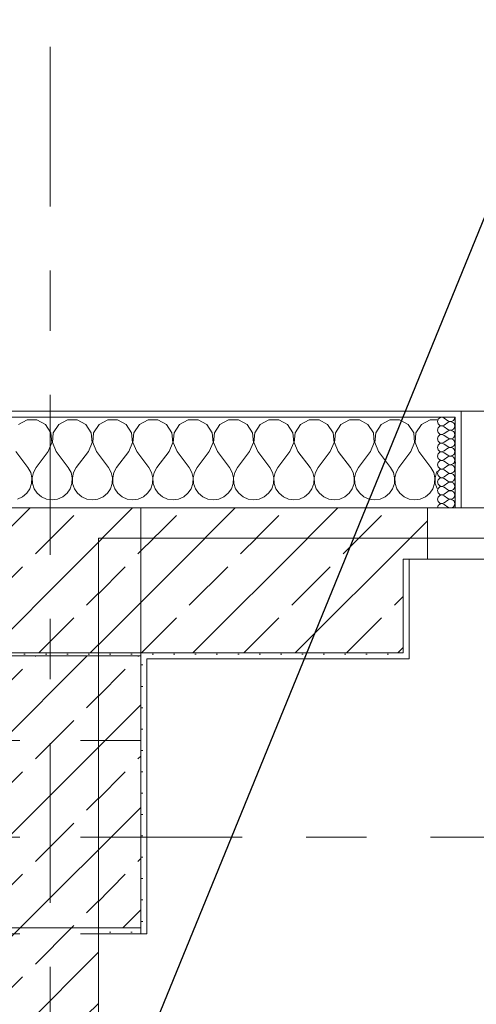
# Model space of a CAD drawing. Header units: metres. Extents: x -4 to 99, y -11 to 17.
# Tile 560 of 656: x 47.28 to 48.035, y 12.874 to 14.503. Entities that reach past the tile are written whole.
import ezdxf

# ---------------------------------------------------------------- set-up
doc = ezdxf.new("R2010")
doc.units = ezdxf.units.M
doc.header["$MEASUREMENT"] = 0
for name, pattern in [('Achse', [0.2, 0.1, -0.05, 0, -0.05]), ('Strichlinie doppelt', [0.546806, 0.264583, -0.105833, 0.070556, -0.105833]), ('Untersicht', [0.1, 0.075, -0.025]), ('Wipeout_Contour', [1, 0, -1])]:
    doc.linetypes.add(name, pattern=pattern)
for name, color, linetype in [('152 - Bemaßung_ Beschriftung.Ausbau', 7, 'Continuous'), ('451 - Universal.Achsen Raster', 7, 'Continuous'), ('603 - Struktur.Bodenplatte_ Decke Roh', 7, 'Continuous'), ('604 - Struktur.Wand Aussen', 7, 'Continuous'), ('605 - Struktur.Wand Innen', 7, 'Continuous'), ('607 - Struktur.Stütze', 7, 'Continuous'), ('608 - Struktur.Träger', 7, 'Continuous'), ('610 - Struktur.Treppe_ Rampe', 7, 'Continuous'), ('613 - Struktur.Fassade', 7, 'Continuous')]:
    doc.layers.add(name, color=color, linetype=linetype)
doc.styles.add('ERSTELLTER_STIL_2', font='txt')
doc.dimstyles.new('ERSTELLTER_STIL__2', dxfattribs={"dimtxt": 0.1, "dimasz": 0.0532, "dimexe": 0.18, "dimexo": 0.0625, "dimgap": 0, "dimtad": 1, "dimtih": 1, "dimtoh": 1, "dimzin": 0, "dimdsep": 46, "dimtxsty": 'ERSTELLTER_STIL_2', "dimblk": 'ARROWHEAD_2', "dimblk1": 'ARROWHEAD_2', "dimblk2": 'ARROWHEAD_2', "dimcen": 0.09, "dimse1": 1, "dimse2": 1, "dimclrd": 7, "dimclre": 7, "dimclrt": 7, "dimazin": 0, "dimtfac": 1, "dimtdec": 4, "dimtmove": 0, "dimatfit": 3, "dimfxl": 1, "dimtolj": 1, "dimtzin": 0, "dimarcsym": 0})
doc.dimstyles.new('ERSTELLTER_STIL__6', dxfattribs={"dimtxt": 0.18, "dimasz": 0.03648, "dimexe": 0.18, "dimexo": 0.0625, "dimgap": 0, "dimtad": 0, "dimtih": 1, "dimtoh": 1, "dimdec": 4, "dimzin": 0, "dimdsep": 46, "dimcen": 0.09, "dimadec": 0, "dimazin": 0, "dimtfac": 1, "dimtdec": 4, "dimtmove": 0, "dimatfit": 3, "dimldrblk": 'ARROWHEAD_11', "dimfxl": 1, "dimtolj": 1, "dimtzin": 0, "dimarcsym": 0})
pattern_1 = [(45, (0, 0), (-0.0848528, 0.0848528), []), (45, (-0.04243, 0.04243), (-0.0848528, 0.0848528), [0.09, -0.03])]
pattern_2 = [(45, (0, 0), (-0.01767767, 0.01767767), [0, -0.025])]
pattern_3 = [(0, (0, 0), (0, 0.08660254), [0, -0.05]), (0, (0.025, 0.0433), (0, 0.08660254), [0, -0.05])]

# ---------------------------------------------------------------- blocks, each defined once
blk = doc.blocks.new('*X41')
at = {"layer": '604 - Struktur.Wand Aussen', "color": 7, "linetype": 'Continuous', "lineweight": 5}
for p, q in [((47.2919, 13.8407), (47.2776, 13.833)), ((47.3081, 13.8407), (47.2919, 13.8407)), ((47.3224, 13.833), (47.3081, 13.8407)), ((47.3585, 13.8407), (47.3442, 13.833)), ((47.3748, 13.8407), (47.3585, 13.8407)), ((47.3891, 13.833), (47.3748, 13.8407)), ((47.4252, 13.8407), (47.4109, 13.833)), ((47.4415, 13.8407), (47.4252, 13.8407)), ((47.4558, 13.833), (47.4415, 13.8407)), ((47.4919, 13.8407), (47.4776, 13.833)), ((47.5081, 13.8407), (47.4919, 13.8407)), ((47.5224, 13.833), (47.5081, 13.8407)), ((47.5585, 13.8407), (47.5442, 13.833)), ((47.5748, 13.8407), (47.5585, 13.8407)), ((47.5891, 13.833), (47.5748, 13.8407)), ((47.6252, 13.8407), (47.6109, 13.833)), ((47.6415, 13.8407), (47.6252, 13.8407)), ((47.6558, 13.833), (47.6415, 13.8407)), ((47.6919, 13.8407), (47.6776, 13.833)), ((47.7081, 13.8407), (47.6919, 13.8407)), ((47.7224, 13.833), (47.7081, 13.8407)), ((47.7585, 13.8407), (47.7442, 13.833)), ((47.7748, 13.8407), (47.7585, 13.8407)), ((47.7891, 13.833), (47.7748, 13.8407)), ((47.8252, 13.8407), (47.8109, 13.833)), ((47.8415, 13.8407), (47.8252, 13.8407)), ((47.8558, 13.833), (47.8415, 13.8407)), ((47.8919, 13.8407), (47.8776, 13.833)), ((47.9081, 13.8407), (47.8919, 13.8407)), ((47.9224, 13.833), (47.9081, 13.8407)), ((47.9585, 13.8407), (47.9442, 13.833)), ((47.97, 13.8407), (47.9585, 13.8407)), ((47.3314, 13.8195), (47.3224, 13.833)), ((47.333, 13.8033), (47.3314, 13.8195)), ((47.3352, 13.8195), (47.3337, 13.8033)), ((47.3442, 13.833), (47.3352, 13.8195)), ((47.3981, 13.8195), (47.3891, 13.833)), ((47.3996, 13.8033), (47.3981, 13.8195)), ((47.4019, 13.8195), (47.4004, 13.8033)), ((47.4109, 13.833), (47.4019, 13.8195)), ((47.4648, 13.8195), (47.4558, 13.833)), ((47.4663, 13.8033), (47.4648, 13.8195)), ((47.4686, 13.8195), (47.467, 13.8033)), ((47.4776, 13.833), (47.4686, 13.8195)), ((47.5314, 13.8195), (47.5224, 13.833)), ((47.533, 13.8033), (47.5314, 13.8195)), ((47.5352, 13.8195), (47.5337, 13.8033)), ((47.5442, 13.833), (47.5352, 13.8195)), ((47.5981, 13.8195), (47.5891, 13.833)), ((47.5996, 13.8033), (47.5981, 13.8195)), ((47.6019, 13.8195), (47.6004, 13.8033)), ((47.6109, 13.833), (47.6019, 13.8195)), ((47.6648, 13.8195), (47.6558, 13.833)), ((47.6663, 13.8033), (47.6648, 13.8195)), ((47.6686, 13.8195), (47.667, 13.8033)), ((47.6776, 13.833), (47.6686, 13.8195)), ((47.7314, 13.8195), (47.7224, 13.833)), ((47.733, 13.8033), (47.7314, 13.8195)), ((47.7352, 13.8195), (47.7337, 13.8033)), ((47.7442, 13.833), (47.7352, 13.8195)), ((47.7981, 13.8195), (47.7891, 13.833)), ((47.7996, 13.8033), (47.7981, 13.8195)), ((47.8019, 13.8195), (47.8004, 13.8033)), ((47.8109, 13.833), (47.8019, 13.8195)), ((47.8648, 13.8195), (47.8558, 13.833)), ((47.8663, 13.8033), (47.8648, 13.8195)), ((47.8686, 13.8195), (47.867, 13.8033)), ((47.8776, 13.833), (47.8686, 13.8195)), ((47.9314, 13.8195), (47.9224, 13.833)), ((47.933, 13.8033), (47.9314, 13.8195)), ((47.9352, 13.8195), (47.9337, 13.8033)), ((47.9442, 13.833), (47.9352, 13.8195)), ((47.3267, 13.7883), (47.333, 13.8033)), ((47.3337, 13.8033), (47.34, 13.7883)), ((47.3933, 13.7883), (47.3996, 13.8033)), ((47.4004, 13.8033), (47.4067, 13.7883)), ((47.46, 13.7883), (47.4663, 13.8033)), ((47.467, 13.8033), (47.4733, 13.7883)), ((47.5267, 13.7883), (47.533, 13.8033)), ((47.5337, 13.8033), (47.54, 13.7883)), ((47.5933, 13.7883), (47.5996, 13.8033)), ((47.6004, 13.8033), (47.6067, 13.7883)), ((47.66, 13.7883), (47.6663, 13.8033)), ((47.667, 13.8033), (47.6733, 13.7883)), ((47.7267, 13.7883), (47.733, 13.8033)), ((47.7337, 13.8033), (47.74, 13.7883)), ((47.7933, 13.7883), (47.7996, 13.8033)), ((47.8004, 13.8033), (47.8067, 13.7883)), ((47.86, 13.7883), (47.8663, 13.8033)), ((47.867, 13.8033), (47.8733, 13.7883)), ((47.9267, 13.7883), (47.933, 13.8033)), ((47.9337, 13.8033), (47.94, 13.7883)), ((47.2733, 13.7883), (47.2933, 13.7617)), ((47.3267, 13.7883), (47.3067, 13.7617)), ((47.34, 13.7883), (47.36, 13.7617)), ((47.3933, 13.7883), (47.3733, 13.7617)), ((47.4067, 13.7883), (47.4267, 13.7617)), ((47.46, 13.7883), (47.44, 13.7617)), ((47.4733, 13.7883), (47.4933, 13.7617)), ((47.5267, 13.7883), (47.5067, 13.7617)), ((47.54, 13.7883), (47.56, 13.7617)), ((47.5933, 13.7883), (47.5733, 13.7617)), ((47.6067, 13.7883), (47.6267, 13.7617)), ((47.66, 13.7883), (47.64, 13.7617)), ((47.6733, 13.7883), (47.6933, 13.7617)), ((47.7267, 13.7883), (47.7067, 13.7617)), ((47.74, 13.7883), (47.76, 13.7617)), ((47.7933, 13.7883), (47.7733, 13.7617)), ((47.8067, 13.7883), (47.8267, 13.7617)), ((47.86, 13.7883), (47.84, 13.7617)), ((47.8733, 13.7883), (47.8933, 13.7617)), ((47.9267, 13.7883), (47.9067, 13.7617)), ((47.94, 13.7883), (47.96, 13.7617)), ((47.2978, 13.7536), (47.2933, 13.7617)), ((47.2999, 13.7447), (47.2978, 13.7536)), ((47.3022, 13.7536), (47.3001, 13.7447)), ((47.3067, 13.7617), (47.3022, 13.7536)), ((47.3645, 13.7536), (47.36, 13.7617)), ((47.3665, 13.7447), (47.3645, 13.7536)), ((47.3689, 13.7536), (47.3668, 13.7447)), ((47.3733, 13.7617), (47.3689, 13.7536)), ((47.4311, 13.7536), (47.4267, 13.7617)), ((47.4332, 13.7447), (47.4311, 13.7536)), ((47.4355, 13.7536), (47.4335, 13.7447)), ((47.44, 13.7617), (47.4355, 13.7536)), ((47.4978, 13.7536), (47.4933, 13.7617)), ((47.4999, 13.7447), (47.4978, 13.7536)), ((47.5022, 13.7536), (47.5001, 13.7447)), ((47.5067, 13.7617), (47.5022, 13.7536)), ((47.5645, 13.7536), (47.56, 13.7617)), ((47.5665, 13.7447), (47.5645, 13.7536)), ((47.5689, 13.7536), (47.5668, 13.7447)), ((47.5733, 13.7617), (47.5689, 13.7536)), ((47.6311, 13.7536), (47.6267, 13.7617)), ((47.6332, 13.7447), (47.6311, 13.7536)), ((47.6355, 13.7536), (47.6335, 13.7447)), ((47.64, 13.7617), (47.6355, 13.7536)), ((47.6978, 13.7536), (47.6933, 13.7617)), ((47.6999, 13.7447), (47.6978, 13.7536)), ((47.7022, 13.7536), (47.7001, 13.7447)), ((47.7067, 13.7617), (47.7022, 13.7536)), ((47.7645, 13.7536), (47.76, 13.7617)), ((47.7665, 13.7447), (47.7645, 13.7536)), ((47.7689, 13.7536), (47.7668, 13.7447)), ((47.7733, 13.7617), (47.7689, 13.7536)), ((47.8311, 13.7536), (47.8267, 13.7617)), ((47.8332, 13.7447), (47.8311, 13.7536)), ((47.8355, 13.7536), (47.8335, 13.7447)), ((47.84, 13.7617), (47.8355, 13.7536)), ((47.8978, 13.7536), (47.8933, 13.7617)), ((47.8999, 13.7447), (47.8978, 13.7536)), ((47.9022, 13.7536), (47.9001, 13.7447)), ((47.9067, 13.7617), (47.9022, 13.7536)), ((47.9645, 13.7536), (47.96, 13.7617)), ((47.9665, 13.7447), (47.9645, 13.7536)), ((47.9689, 13.7536), (47.9668, 13.7447)), ((47.97, 13.7556), (47.9689, 13.7536)), ((47.2994, 13.7355), (47.2999, 13.7447)), ((47.3001, 13.7447), (47.3006, 13.7355)), ((47.3661, 13.7355), (47.3665, 13.7447)), ((47.3668, 13.7447), (47.3672, 13.7355)), ((47.4328, 13.7355), (47.4332, 13.7447)), ((47.4335, 13.7447), (47.4339, 13.7355)), ((47.4994, 13.7355), (47.4999, 13.7447)), ((47.5001, 13.7447), (47.5006, 13.7355)), ((47.5661, 13.7355), (47.5665, 13.7447)), ((47.5668, 13.7447), (47.5672, 13.7355)), ((47.6328, 13.7355), (47.6332, 13.7447)), ((47.6335, 13.7447), (47.6339, 13.7355)), ((47.6994, 13.7355), (47.6999, 13.7447)), ((47.7001, 13.7447), (47.7006, 13.7355)), ((47.7661, 13.7355), (47.7665, 13.7447)), ((47.7668, 13.7447), (47.7672, 13.7355)), ((47.8328, 13.7355), (47.8332, 13.7447)), ((47.8335, 13.7447), (47.8339, 13.7355)), ((47.8994, 13.7355), (47.8999, 13.7447)), ((47.9001, 13.7447), (47.9006, 13.7355)), ((47.9661, 13.7355), (47.9665, 13.7447)), ((47.9668, 13.7447), (47.9672, 13.7355)), ((47.2913, 13.7192), (47.2965, 13.7268)), ((47.2965, 13.7268), (47.2994, 13.7355)), ((47.3006, 13.7355), (47.3035, 13.7268)), ((47.3035, 13.7268), (47.3087, 13.7192)), ((47.3579, 13.7192), (47.3631, 13.7268)), ((47.3631, 13.7268), (47.3661, 13.7355)), ((47.3672, 13.7355), (47.3702, 13.7268)), ((47.3702, 13.7268), (47.3754, 13.7192)), ((47.4246, 13.7192), (47.4298, 13.7268)), ((47.4298, 13.7268), (47.4328, 13.7355)), ((47.4339, 13.7355), (47.4369, 13.7268)), ((47.4369, 13.7268), (47.4421, 13.7192)), ((47.4913, 13.7192), (47.4965, 13.7268)), ((47.4965, 13.7268), (47.4994, 13.7355)), ((47.5006, 13.7355), (47.5035, 13.7268)), ((47.5035, 13.7268), (47.5087, 13.7192)), ((47.5579, 13.7192), (47.5631, 13.7268)), ((47.5631, 13.7268), (47.5661, 13.7355)), ((47.5672, 13.7355), (47.5702, 13.7268)), ((47.5702, 13.7268), (47.5754, 13.7192)), ((47.6246, 13.7192), (47.6298, 13.7268)), ((47.6298, 13.7268), (47.6328, 13.7355)), ((47.6339, 13.7355), (47.6369, 13.7268)), ((47.6369, 13.7268), (47.6421, 13.7192)), ((47.6913, 13.7192), (47.6965, 13.7268)), ((47.6965, 13.7268), (47.6994, 13.7355)), ((47.7006, 13.7355), (47.7035, 13.7268)), ((47.7035, 13.7268), (47.7087, 13.7192)), ((47.7579, 13.7192), (47.7631, 13.7268)), ((47.7631, 13.7268), (47.7661, 13.7355)), ((47.7672, 13.7355), (47.7702, 13.7268)), ((47.7702, 13.7268), (47.7754, 13.7192)), ((47.8246, 13.7192), (47.8298, 13.7268)), ((47.8298, 13.7268), (47.8328, 13.7355)), ((47.8339, 13.7355), (47.8369, 13.7268)), ((47.8369, 13.7268), (47.8421, 13.7192)), ((47.8913, 13.7192), (47.8965, 13.7268)), ((47.8965, 13.7268), (47.8994, 13.7355)), ((47.9006, 13.7355), (47.9035, 13.7268)), ((47.9035, 13.7268), (47.9087, 13.7192)), ((47.9579, 13.7192), (47.9631, 13.7268)), ((47.9631, 13.7268), (47.9661, 13.7355)), ((47.9672, 13.7355), (47.97, 13.7273)), ((47.2758, 13.7096), (47.2842, 13.7133)), ((47.2842, 13.7133), (47.2913, 13.7192)), ((47.3087, 13.7192), (47.3158, 13.7133)), ((47.3158, 13.7133), (47.3242, 13.7096)), ((47.3242, 13.7096), (47.3333, 13.7083)), ((47.3333, 13.7083), (47.3424, 13.7096)), ((47.3424, 13.7096), (47.3509, 13.7133)), ((47.3509, 13.7133), (47.3579, 13.7192)), ((47.3754, 13.7192), (47.3825, 13.7133)), ((47.3825, 13.7133), (47.3909, 13.7096)), ((47.3909, 13.7096), (47.4, 13.7083)), ((47.4, 13.7083), (47.4091, 13.7096)), ((47.4091, 13.7096), (47.4175, 13.7133)), ((47.4175, 13.7133), (47.4246, 13.7192)), ((47.4421, 13.7192), (47.4491, 13.7133)), ((47.4491, 13.7133), (47.4576, 13.7096)), ((47.4576, 13.7096), (47.4667, 13.7083)), ((47.4667, 13.7083), (47.4758, 13.7096)), ((47.4758, 13.7096), (47.4842, 13.7133)), ((47.4842, 13.7133), (47.4913, 13.7192)), ((47.5087, 13.7192), (47.5158, 13.7133)), ((47.5158, 13.7133), (47.5242, 13.7096)), ((47.5242, 13.7096), (47.5333, 13.7083)), ((47.5333, 13.7083), (47.5424, 13.7096)), ((47.5424, 13.7096), (47.5509, 13.7133)), ((47.5509, 13.7133), (47.5579, 13.7192)), ((47.5754, 13.7192), (47.5825, 13.7133)), ((47.5825, 13.7133), (47.5909, 13.7096)), ((47.5909, 13.7096), (47.6, 13.7083)), ((47.6, 13.7083), (47.6091, 13.7096)), ((47.6091, 13.7096), (47.6175, 13.7133)), ((47.6175, 13.7133), (47.6246, 13.7192)), ((47.6421, 13.7192), (47.6491, 13.7133)), ((47.6491, 13.7133), (47.6576, 13.7096)), ((47.6576, 13.7096), (47.6667, 13.7083)), ((47.6667, 13.7083), (47.6758, 13.7096)), ((47.6758, 13.7096), (47.6842, 13.7133)), ((47.6842, 13.7133), (47.6913, 13.7192)), ((47.7087, 13.7192), (47.7158, 13.7133)), ((47.7158, 13.7133), (47.7242, 13.7096)), ((47.7242, 13.7096), (47.7333, 13.7083)), ((47.7333, 13.7083), (47.7424, 13.7096)), ((47.7424, 13.7096), (47.7509, 13.7133)), ((47.7509, 13.7133), (47.7579, 13.7192)), ((47.7754, 13.7192), (47.7825, 13.7133)), ((47.7825, 13.7133), (47.7909, 13.7096)), ((47.7909, 13.7096), (47.8, 13.7083)), ((47.8, 13.7083), (47.8091, 13.7096)), ((47.8091, 13.7096), (47.8175, 13.7133)), ((47.8175, 13.7133), (47.8246, 13.7192)), ((47.8421, 13.7192), (47.8491, 13.7133)), ((47.8491, 13.7133), (47.8576, 13.7096)), ((47.8576, 13.7096), (47.8667, 13.7083)), ((47.8667, 13.7083), (47.8758, 13.7096)), ((47.8758, 13.7096), (47.8842, 13.7133)), ((47.8842, 13.7133), (47.8913, 13.7192)), ((47.9087, 13.7192), (47.9158, 13.7133)), ((47.9158, 13.7133), (47.9242, 13.7096)), ((47.9242, 13.7096), (47.9333, 13.7083)), ((47.9333, 13.7083), (47.9424, 13.7096)), ((47.9424, 13.7096), (47.9509, 13.7133)), ((47.9509, 13.7133), (47.9579, 13.7192))]:
    blk.add_line(p, q, dxfattribs=at)
blk = doc.blocks.new('*X78')
at = {"layer": '604 - Struktur.Wand Aussen', "color": 7, "linetype": 'Continuous', "lineweight": 5}
for p, q in [((47.9718, 13.8416), (47.9707, 13.8379)), ((47.9707, 13.8379), (47.9718, 13.8341)), ((47.9747, 13.8442), (47.9718, 13.8416)), ((47.9718, 13.8341), (47.9747, 13.8315)), ((47.9785, 13.845), (47.9747, 13.8442)), ((47.9821, 13.8436), (47.9785, 13.845)), ((47.9821, 13.8436), (47.9878, 13.8393)), ((47.9821, 13.8321), (47.9878, 13.8364)), ((47.9878, 13.8393), (47.9896, 13.8383)), ((47.9896, 13.8374), (47.9878, 13.8364)), ((47.9896, 13.8383), (47.9915, 13.8379)), ((47.9915, 13.8378), (47.9896, 13.8374)), ((47.9915, 13.8379), (47.9935, 13.838)), ((47.9935, 13.8377), (47.9915, 13.8378)), ((47.9935, 13.838), (47.9953, 13.8386)), ((47.9953, 13.8371), (47.9935, 13.8377)), ((47.9953, 13.8386), (47.997, 13.8397)), ((47.997, 13.836), (47.9953, 13.8371)), ((47.997, 13.8397), (47.9982, 13.8412)), ((47.9982, 13.8345), (47.997, 13.836)), ((47.9982, 13.8412), (47.999, 13.843)), ((47.999, 13.8327), (47.9982, 13.8345)), ((47.999, 13.843), (47.9993, 13.845)), ((47.9718, 13.8273), (47.9707, 13.8236)), ((47.9707, 13.8236), (47.9718, 13.8198)), ((47.9747, 13.83), (47.9718, 13.8273)), ((47.9718, 13.8198), (47.9747, 13.8172)), ((47.9747, 13.8315), (47.9785, 13.8307)), ((47.9785, 13.8307), (47.9747, 13.83)), ((47.9785, 13.8307), (47.9821, 13.8321)), ((47.9821, 13.8293), (47.9785, 13.8307)), ((47.9785, 13.8165), (47.9821, 13.8179)), ((47.9821, 13.8293), (47.9878, 13.825)), ((47.9821, 13.8179), (47.9878, 13.8221)), ((47.9878, 13.825), (47.9896, 13.824)), ((47.9896, 13.8231), (47.9878, 13.8221)), ((47.9896, 13.824), (47.9915, 13.8236)), ((47.9915, 13.8235), (47.9896, 13.8231)), ((47.9915, 13.8236), (47.9935, 13.8237)), ((47.9935, 13.8234), (47.9915, 13.8235)), ((47.9935, 13.8237), (47.9953, 13.8243)), ((47.9953, 13.8228), (47.9935, 13.8234)), ((47.9953, 13.8243), (47.997, 13.8254)), ((47.997, 13.8217), (47.9953, 13.8228)), ((47.997, 13.8254), (47.9982, 13.827)), ((47.9982, 13.8202), (47.997, 13.8217)), ((47.9982, 13.827), (47.999, 13.8288)), ((47.999, 13.8184), (47.9982, 13.8202)), ((47.9993, 13.8307), (47.999, 13.8327)), ((47.999, 13.8288), (47.9993, 13.8307)), ((47.9993, 13.8164), (47.999, 13.8184)), ((47.9718, 13.813), (47.9707, 13.8093)), ((47.9707, 13.8093), (47.9718, 13.8055)), ((47.9747, 13.8157), (47.9718, 13.813)), ((47.9718, 13.8055), (47.9747, 13.8029)), ((47.9747, 13.8014), (47.9718, 13.7988)), ((47.9747, 13.8172), (47.9785, 13.8165)), ((47.9785, 13.8164), (47.9747, 13.8157)), ((47.9747, 13.8029), (47.9785, 13.8022)), ((47.9785, 13.8021), (47.9747, 13.8014)), ((47.9821, 13.815), (47.9785, 13.8164)), ((47.9785, 13.8022), (47.9821, 13.8036)), ((47.9821, 13.8007), (47.9785, 13.8021)), ((47.9821, 13.815), (47.9878, 13.8107)), ((47.9821, 13.8036), (47.9878, 13.8079)), ((47.9878, 13.8107), (47.9896, 13.8098)), ((47.9896, 13.8088), (47.9878, 13.8079)), ((47.9896, 13.8098), (47.9915, 13.8093)), ((47.9915, 13.8093), (47.9896, 13.8088)), ((47.9915, 13.8093), (47.9935, 13.8094)), ((47.9935, 13.8092), (47.9915, 13.8093)), ((47.9935, 13.8094), (47.9953, 13.81)), ((47.9953, 13.8085), (47.9935, 13.8092)), ((47.9953, 13.81), (47.997, 13.8112)), ((47.997, 13.8074), (47.9953, 13.8085)), ((47.997, 13.8112), (47.9982, 13.8127)), ((47.9982, 13.8059), (47.997, 13.8074)), ((47.9982, 13.8127), (47.999, 13.8145)), ((47.999, 13.8041), (47.9982, 13.8059)), ((47.999, 13.8145), (47.9993, 13.8164)), ((47.9993, 13.8021), (47.999, 13.8041)), ((47.999, 13.8002), (47.9993, 13.8021)), ((47.9718, 13.7988), (47.9707, 13.795)), ((47.9707, 13.795), (47.9718, 13.7912)), ((47.9718, 13.7912), (47.9747, 13.7886)), ((47.9747, 13.7871), (47.9718, 13.7845)), ((47.9747, 13.7886), (47.9785, 13.7879)), ((47.9785, 13.7878), (47.9747, 13.7871)), ((47.9785, 13.7879), (47.9821, 13.7893)), ((47.9821, 13.7864), (47.9785, 13.7878)), ((47.9821, 13.8007), (47.9878, 13.7964)), ((47.9821, 13.7893), (47.9878, 13.7936)), ((47.9821, 13.7864), (47.9878, 13.7821)), ((47.9878, 13.7964), (47.9896, 13.7955)), ((47.9896, 13.7945), (47.9878, 13.7936)), ((47.9896, 13.7955), (47.9915, 13.795)), ((47.9915, 13.795), (47.9896, 13.7945)), ((47.9915, 13.795), (47.9935, 13.7951)), ((47.9935, 13.7949), (47.9915, 13.795)), ((47.9935, 13.7951), (47.9953, 13.7958)), ((47.9953, 13.7942), (47.9935, 13.7949)), ((47.9953, 13.7958), (47.997, 13.7969)), ((47.997, 13.7931), (47.9953, 13.7942)), ((47.997, 13.7969), (47.9982, 13.7984)), ((47.9982, 13.7916), (47.997, 13.7931)), ((47.9982, 13.7984), (47.999, 13.8002)), ((47.999, 13.7898), (47.9982, 13.7916)), ((47.9982, 13.7841), (47.999, 13.7859)), ((47.9993, 13.7879), (47.999, 13.7898)), ((47.999, 13.7859), (47.9993, 13.7879)), ((47.9718, 13.7845), (47.9707, 13.7807)), ((47.9707, 13.7807), (47.9718, 13.777)), ((47.9718, 13.7702), (47.9707, 13.7664)), ((47.9718, 13.777), (47.9747, 13.7743)), ((47.9747, 13.7728), (47.9718, 13.7702)), ((47.9747, 13.7743), (47.9785, 13.7736)), ((47.9785, 13.7735), (47.9747, 13.7728)), ((47.9785, 13.7736), (47.9821, 13.775)), ((47.9821, 13.7721), (47.9785, 13.7735)), ((47.9821, 13.775), (47.9878, 13.7793)), ((47.9821, 13.7721), (47.9878, 13.7679)), ((47.9878, 13.7821), (47.9896, 13.7812)), ((47.9896, 13.7802), (47.9878, 13.7793)), ((47.9896, 13.7812), (47.9915, 13.7807)), ((47.9915, 13.7807), (47.9896, 13.7802)), ((47.9915, 13.7807), (47.9935, 13.7808)), ((47.9935, 13.7806), (47.9915, 13.7807)), ((47.9935, 13.7808), (47.9953, 13.7815)), ((47.9953, 13.78), (47.9935, 13.7806)), ((47.9953, 13.7815), (47.997, 13.7826)), ((47.997, 13.7788), (47.9953, 13.78)), ((47.997, 13.7826), (47.9982, 13.7841)), ((47.9982, 13.7773), (47.997, 13.7788)), ((47.997, 13.7683), (47.9982, 13.7698)), ((47.999, 13.7755), (47.9982, 13.7773)), ((47.9982, 13.7698), (47.999, 13.7716)), ((47.9993, 13.7736), (47.999, 13.7755)), ((47.999, 13.7716), (47.9993, 13.7736)), ((47.9707, 13.7664), (47.9718, 13.7627)), ((47.9718, 13.7559), (47.9707, 13.7521)), ((47.9718, 13.7627), (47.9747, 13.76)), ((47.9747, 13.7585), (47.9718, 13.7559)), ((47.9747, 13.76), (47.9785, 13.7593)), ((47.9785, 13.7593), (47.9747, 13.7585)), ((47.9785, 13.7593), (47.9821, 13.7607)), ((47.9821, 13.7579), (47.9785, 13.7593)), ((47.9821, 13.7607), (47.9878, 13.765)), ((47.9821, 13.7579), (47.9878, 13.7536)), ((47.9878, 13.7679), (47.9896, 13.7669)), ((47.9896, 13.766), (47.9878, 13.765)), ((47.9878, 13.7536), (47.9896, 13.7526)), ((47.9896, 13.7669), (47.9915, 13.7665)), ((47.9915, 13.7664), (47.9896, 13.766)), ((47.9896, 13.7526), (47.9915, 13.7522)), ((47.9915, 13.7665), (47.9935, 13.7666)), ((47.9935, 13.7663), (47.9915, 13.7664)), ((47.9935, 13.7666), (47.9953, 13.7672)), ((47.9953, 13.7657), (47.9935, 13.7663)), ((47.9935, 13.7523), (47.9953, 13.7529)), ((47.9953, 13.7672), (47.997, 13.7683)), ((47.997, 13.7646), (47.9953, 13.7657)), ((47.9953, 13.7529), (47.997, 13.754)), ((47.9982, 13.763), (47.997, 13.7646)), ((47.997, 13.754), (47.9982, 13.7555)), ((47.999, 13.7612), (47.9982, 13.763)), ((47.9982, 13.7555), (47.999, 13.7573)), ((47.9993, 13.7593), (47.999, 13.7612)), ((47.999, 13.7573), (47.9993, 13.7593)), ((47.9707, 13.7521), (47.9718, 13.7484)), ((47.9718, 13.7416), (47.9707, 13.7379)), ((47.9707, 13.7379), (47.9718, 13.7341)), ((47.9718, 13.7484), (47.9747, 13.7458)), ((47.9747, 13.7442), (47.9718, 13.7416)), ((47.9747, 13.7458), (47.9785, 13.745)), ((47.9785, 13.745), (47.9747, 13.7442)), ((47.9785, 13.745), (47.9821, 13.7464)), ((47.9821, 13.7436), (47.9785, 13.745)), ((47.9821, 13.7464), (47.9878, 13.7507)), ((47.9821, 13.7436), (47.9878, 13.7393)), ((47.9821, 13.7321), (47.9878, 13.7364)), ((47.9896, 13.7517), (47.9878, 13.7507)), ((47.9878, 13.7393), (47.9896, 13.7383)), ((47.9896, 13.7374), (47.9878, 13.7364)), ((47.9915, 13.7521), (47.9896, 13.7517)), ((47.9896, 13.7383), (47.9915, 13.7379)), ((47.9915, 13.7378), (47.9896, 13.7374)), ((47.9915, 13.7522), (47.9935, 13.7523)), ((47.9935, 13.752), (47.9915, 13.7521)), ((47.9915, 13.7379), (47.9935, 13.738)), ((47.9935, 13.7377), (47.9915, 13.7378)), ((47.9953, 13.7514), (47.9935, 13.752)), ((47.9935, 13.738), (47.9953, 13.7386)), ((47.9953, 13.7371), (47.9935, 13.7377)), ((47.997, 13.7503), (47.9953, 13.7514)), ((47.9953, 13.7386), (47.997, 13.7397)), ((47.997, 13.736), (47.9953, 13.7371)), ((47.9982, 13.7488), (47.997, 13.7503)), ((47.997, 13.7397), (47.9982, 13.7412)), ((47.999, 13.747), (47.9982, 13.7488)), ((47.9982, 13.7412), (47.999, 13.743)), ((47.9993, 13.745), (47.999, 13.747)), ((47.999, 13.743), (47.9993, 13.745)), ((47.9718, 13.7273), (47.9707, 13.7236)), ((47.9707, 13.7236), (47.9718, 13.7198)), ((47.9718, 13.7341), (47.9747, 13.7315)), ((47.9747, 13.73), (47.9718, 13.7273)), ((47.9747, 13.7315), (47.9785, 13.7307)), ((47.9785, 13.7307), (47.9747, 13.73)), ((47.9785, 13.7307), (47.9821, 13.7321)), ((47.9821, 13.7293), (47.9785, 13.7307)), ((47.9821, 13.7293), (47.9878, 13.725)), ((47.9821, 13.7179), (47.9878, 13.7221)), ((47.9878, 13.725), (47.9896, 13.724)), ((47.9896, 13.7231), (47.9878, 13.7221)), ((47.9896, 13.724), (47.9915, 13.7236)), ((47.9915, 13.7235), (47.9896, 13.7231)), ((47.9915, 13.7236), (47.9935, 13.7237)), ((47.9935, 13.7234), (47.9915, 13.7235)), ((47.9935, 13.7237), (47.9953, 13.7243)), ((47.9953, 13.7228), (47.9935, 13.7234)), ((47.9953, 13.7243), (47.997, 13.7254)), ((47.997, 13.7217), (47.9953, 13.7228)), ((47.9982, 13.7345), (47.997, 13.736)), ((47.997, 13.7254), (47.9982, 13.727)), ((47.9982, 13.7202), (47.997, 13.7217)), ((47.999, 13.7327), (47.9982, 13.7345)), ((47.9982, 13.727), (47.999, 13.7288)), ((47.999, 13.7184), (47.9982, 13.7202)), ((47.9993, 13.7307), (47.999, 13.7327)), ((47.999, 13.7288), (47.9993, 13.7307)), ((47.9718, 13.713), (47.9707, 13.7093)), ((47.9707, 13.7093), (47.9718, 13.7055)), ((47.9718, 13.7198), (47.9747, 13.7172)), ((47.9747, 13.7157), (47.9718, 13.713)), ((47.9718, 13.7055), (47.9747, 13.7029)), ((47.9747, 13.7172), (47.9785, 13.7165)), ((47.9785, 13.7164), (47.9747, 13.7157)), ((47.9785, 13.7165), (47.9821, 13.7179)), ((47.9821, 13.715), (47.9785, 13.7164)), ((47.9785, 13.7022), (47.9821, 13.7036)), ((47.9821, 13.715), (47.9878, 13.7107)), ((47.9821, 13.7036), (47.9878, 13.7079)), ((47.9878, 13.7107), (47.9896, 13.7098)), ((47.9896, 13.7088), (47.9878, 13.7079)), ((47.9896, 13.7098), (47.9915, 13.7093)), ((47.9915, 13.7093), (47.9896, 13.7088)), ((47.9915, 13.7093), (47.9935, 13.7094)), ((47.9935, 13.7092), (47.9915, 13.7093)), ((47.9935, 13.7094), (47.9953, 13.71)), ((47.9953, 13.7085), (47.9935, 13.7092)), ((47.9953, 13.71), (47.997, 13.7112)), ((47.997, 13.7074), (47.9953, 13.7085)), ((47.997, 13.7112), (47.9982, 13.7127)), ((47.9982, 13.7059), (47.997, 13.7074)), ((47.9982, 13.7127), (47.999, 13.7145)), ((47.999, 13.7041), (47.9982, 13.7059)), ((47.9993, 13.7164), (47.999, 13.7184)), ((47.999, 13.7145), (47.9993, 13.7164)), ((47.9993, 13.7021), (47.999, 13.7041)), ((47.9718, 13.6988), (47.9707, 13.695)), ((47.9747, 13.7014), (47.9718, 13.6988)), ((47.9747, 13.7029), (47.9785, 13.7022)), ((47.9785, 13.7021), (47.9747, 13.7014)), ((47.9821, 13.7007), (47.9785, 13.7021)), ((47.9821, 13.7007), (47.9878, 13.6964)), ((47.9878, 13.6964), (47.9896, 13.6955)), ((47.9896, 13.6955), (47.9915, 13.695)), ((47.9915, 13.695), (47.9935, 13.6951)), ((47.9935, 13.6951), (47.9953, 13.6958)), ((47.9953, 13.6958), (47.997, 13.6969)), ((47.997, 13.6969), (47.9982, 13.6984)), ((47.9982, 13.6984), (47.999, 13.7002)), ((47.999, 13.7002), (47.9993, 13.7021))]:
    blk.add_line(p, q, dxfattribs=at)
blk = doc.blocks.new('ARROWHEAD_11')
at = {"color": 0, "linetype": 'Continuous', "lineweight": 0}
blk.add_line((0, 0), (-1, 0), dxfattribs=at)
at = {"color": 0, "linetype": 'Continuous', "lineweight": 0, "const_width": 0.25, "flags": 128}
blk.add_lwpolyline([(-0.125, 0, 1), (0.125, 0, 1)], format="xyb", close=True, dxfattribs=at)
blk = doc.blocks.new('*D253')
at = {"layer": '152 - Bemaßung_ Beschriftung.Ausbau', "color": 7, "linetype": 'Continuous', "lineweight": 5}
for p, q in [((46.71, 14.8025), (46.71, 14.9075)), ((47.954, 14.8025), (47.954, 14.9075)), ((46.7302, 14.89), (46.6898, 14.82)), ((47.9742, 14.89), (47.9338, 14.82)), ((46.71, 14.855), (47.954, 14.855))]:
    blk.add_line(p, q, dxfattribs=at)
at = {"layer": '152 - Bemaßung_ Beschriftung.Ausbau', "color": 7, "lineweight": 5, "insert": (47.1739, 14.8556), "char_height": 0.1, "attachment_point": 7, "style": 'ERSTELLTER_STIL_2'}
blk.add_mtext('\\A1;{\\pql;\\fArial|b0|i0|c0|p38;1,24\\fArial|b0|i0|c0|p38;\\A1{\\H.66x;\\S4^  ;}}', dxfattribs=at)
blk = doc.blocks.new('ARROWHEAD_2')
at = {"color": 0, "linetype": 'Continuous', "lineweight": 0}
for p, q in [((-0.378, -0.655), (0.378, 0.655)), ((0, 0), (-1, 0))]:
    blk.add_line(p, q, dxfattribs=at)
blk = doc.blocks.new('*D254')
at = {"layer": '152 - Bemaßung_ Beschriftung.Ausbau', "color": 7, "linetype": 'Continuous', "lineweight": 5}
for p, q in [((47.954, 14.8025), (47.954, 14.9075)), ((50.252, 14.8025), (50.252, 14.9075)), ((47.9742, 14.89), (47.9338, 14.82)), ((50.2722, 14.89), (50.2318, 14.82)), ((47.954, 14.855), (50.252, 14.855))]:
    blk.add_line(p, q, dxfattribs=at)
at = {"layer": '152 - Bemaßung_ Beschriftung.Ausbau', "color": 7, "lineweight": 5, "char_height": 0.1, "attachment_point": 7, "style": 'ERSTELLTER_STIL_2'}
for s, insert in [('\\A1;{\\pql;\\fArial|b0|i0|c0|p38;2,29\\fArial|b0|i0|c0|p38;\\A1{\\H.66x;\\S8^  ;}}', (48.9449, 14.8556)), ('\\A1;{\\pql;\\fArial|b0|i0|c0|p38;3,45}', (48.97, 14.735))]:
    blk.add_mtext(s, dxfattribs=dict(at, insert=insert))
blk = doc.blocks.new('*D286')
at = {"layer": '152 - Bemaßung_ Beschriftung.Ausbau', "color": 7, "linetype": 'Continuous', "lineweight": 5}
for p, q in [((47.24, 15.3025), (47.24, 15.4075)), ((47.41, 15.3025), (47.41, 15.4075)), ((47.2602, 15.39), (47.2198, 15.32)), ((47.4302, 15.39), (47.3898, 15.32)), ((47.24, 15.355), (47.41, 15.355))]:
    blk.add_line(p, q, dxfattribs=at)
blk = doc.blocks.new('*D287')
at = {"layer": '152 - Bemaßung_ Beschriftung.Ausbau', "color": 7, "linetype": 'Continuous', "lineweight": 5}
for p, q in [((47.41, 15.3025), (47.41, 15.4075)), ((50.84, 15.3025), (50.84, 15.4075)), ((47.4302, 15.39), (47.3898, 15.32)), ((50.8602, 15.39), (50.8198, 15.32)), ((47.41, 15.355), (50.84, 15.355))]:
    blk.add_line(p, q, dxfattribs=at)
at = {"layer": '152 - Bemaßung_ Beschriftung.Ausbau', "color": 7, "lineweight": 5, "char_height": 0.1, "attachment_point": 7, "style": 'ERSTELLTER_STIL_2'}
for s, insert in [('\\A1;{\\pql;\\fArial|b0|i0|c0|p38;3,43}', (48.9161, 15.375)), ('\\A1;{\\pql;\\fArial|b0|i0|c0|p38;17}', (50.668, 15.375))]:
    blk.add_mtext(s, dxfattribs=dict(at, insert=insert))
blk = doc.blocks.new('*D325')
at = {"layer": '152 - Bemaßung_ Beschriftung.Ausbau', "color": 7, "linetype": 'Continuous', "lineweight": 5}
for p, q in [((47.18, 15.8025), (47.18, 15.9075)), ((47.48, 15.8025), (47.48, 15.9075)), ((47.2002, 15.89), (47.1598, 15.82)), ((47.5002, 15.89), (47.4598, 15.82)), ((47.18, 15.855), (47.48, 15.855))]:
    blk.add_line(p, q, dxfattribs=at)
at = {"layer": '152 - Bemaßung_ Beschriftung.Ausbau', "color": 7, "lineweight": 5, "insert": (47.2541, 15.875), "char_height": 0.1, "attachment_point": 7, "style": 'ERSTELLTER_STIL_2'}
blk.add_mtext('\\A1;{\\pql;\\fArial|b0|i0|c0|p38;30}', dxfattribs=at)
blk = doc.blocks.new('*D326')
at = {"layer": '152 - Bemaßung_ Beschriftung.Ausbau', "color": 7, "linetype": 'Continuous', "lineweight": 5}
for p, q in [((47.48, 15.8025), (47.48, 15.9075)), ((50.78, 15.8025), (50.78, 15.9075)), ((47.5002, 15.89), (47.4598, 15.82)), ((50.8002, 15.89), (50.7598, 15.82)), ((47.48, 15.855), (50.78, 15.855))]:
    blk.add_line(p, q, dxfattribs=at)
at = {"layer": '152 - Bemaßung_ Beschriftung.Ausbau', "color": 7, "lineweight": 5, "insert": (48.997, 15.875), "char_height": 0.1, "attachment_point": 7, "style": 'ERSTELLTER_STIL_2'}
blk.add_mtext('\\A1;{\\pql;\\fArial|b0|i0|c0|p38;3,30}', dxfattribs=at)

msp = doc.modelspace()

# ---------------------------------------------------------------- hatches: boundary and pattern name
at = {"layer": '604 - Struktur.Wand Aussen', "linetype": 'Continuous', "lineweight": 0, "true_color": 0x000000}
h = msp.add_hatch(dxfattribs=at)
h.set_pattern_fill('Verputz_0001', color=18, style=0, pattern_type=2)
h.set_pattern_definition(pattern_3)
h.paths.add_polyline_path([(46.62, 13.855), (46.62, 13.845), (48, 13.845), (48, 13.855)])
h = msp.add_hatch(dxfattribs=at)
h.set_pattern_fill('Verputz_0001', color=18, style=0, pattern_type=2)
h.set_pattern_definition(pattern_3)
h.paths.add_polyline_path([(48, 13.855), (48, 13.695), (48.01, 13.695), (48.01, 13.855)])

# ---------------------------------------------------------------- linework, layer by layer
at = {"layer": '451 - Universal.Achsen Raster', "color": 160, "linetype": 'Strichlinie doppelt', "lineweight": 9, "true_color": 0x3232ff}
msp.add_line((47.33, -10.585), (47.33, 16.355), dxfattribs=at)
at = {"layer": '604 - Struktur.Wand Aussen', "color": 7, "linetype": 'Continuous', "lineweight": 5}
for p, q in [((48, 13.855), (48.01, 13.855)), ((48.01, 13.855), (48.01, 13.845)), ((48.01, 13.855), (48.01, 13.845)), ((47.97, 13.845), (46.65, 13.845)), ((47.97, 13.845), (48, 13.845)), ((48, 13.695), (48, 13.845)), ((48, 13.845), (48, 13.695)), ((48.01, 13.845), (48.01, 13.705)), ((48.01, 13.845), (48.01, 13.705)), ((48.01, 13.705), (48.01, 13.695)), ((48.01, 13.705), (48.01, 13.695)), ((47.97, 13.695), (47.954, 13.695)), ((47.97, 13.695), (47.954, 13.695)), ((47.97, 13.695), (48, 13.695)), ((47.97, 13.695), (48, 13.695)), ((48, 13.695), (48.01, 13.695)), ((48, 13.695), (48.01, 13.695))]:
    msp.add_line(p, q, dxfattribs=at)
at = {"layer": '604 - Struktur.Wand Aussen', "color": 7, "linetype": 'Continuous', "lineweight": 9}
msp.add_line((50.196, 13.855), (48.01, 13.855), dxfattribs=at)
at = {"layer": '604 - Struktur.Wand Aussen', "color": 7, "linetype": 'Continuous', "lineweight": 13}
msp.add_line((47.954, 13.695), (46.65, 13.695), dxfattribs=at)
at = {"layer": '604 - Struktur.Wand Aussen', "color": 7, "linetype": 'Continuous', "lineweight": 5, "flags": 128}
msp.add_lwpolyline([(48, 13.855), (46.62, 13.855)], dxfattribs=at)

# ---------------------------------------------------------------- block references
at = {"layer": '604 - Struktur.Wand Aussen', "color": 7, "lineweight": 18}
for name in ['*X41', '*X78']:
    msp.add_blockref(name, (0, 0), dxfattribs=at)

# ---------------------------------------------------------------- dimensions: what is measured, and where the dimension line sits
at = {"layer": '152 - Bemaßung_ Beschriftung.Ausbau', "color": 7, "linetype": 'Continuous', "lineweight": 5}
dim = msp.add_linear_dim(base=(50.252, 14.855), p1=(47.954, 13.695), p2=(50.252, 13.695), dimstyle='ERSTELLTER_STIL__2', dxfattribs=at)
dim.commit()
dim.dimension.update_dxf_attribs({"geometry": '*D254', "text_midpoint": (49.2099, 14.925), "dimtype": 160})

# ---------------------------------------------------------------- wipeouts: each hides what was drawn before it
at = {"color": 254, "linetype": 'Wipeout_Contour', "lineweight": 0, "ltscale": 354.546897}
msp.add_wipeout([(50.84, 13.645), (47.41, 13.645), (47.41, 12.025), (49.03, 12.025), (49.22, 12.025), (49.22, 11.885), (50.84, 11.885)], dxfattribs=at).dxf.layer = '610 - Struktur.Treppe_ Rampe'

# ---------------------------------------------------------------- next in the draw order: hatches: boundary and pattern name
at = {"layer": '604 - Struktur.Wand Aussen', "linetype": 'Continuous', "lineweight": 0, "true_color": 0x000000}
h = msp.add_hatch(dxfattribs=at)
h.set_pattern_fill('Beton__Stahlbeton_0001', color=18, style=0, pattern_type=2)
h.set_pattern_definition(pattern_1)
h.paths.add_polyline_path([(46.65, 13.695), (46.65, 13.575), (46.71, 13.575), (46.71, 13.505), (46.71, 13.455), (47.914, 13.455), (47.914, 13.61), (47.924, 13.61), (47.954, 13.61), (47.954, 13.695)])
h = msp.add_hatch(dxfattribs=at)
h.set_pattern_fill('Gips_0001', color=18, style=0, pattern_type=2)
h.set_pattern_definition(pattern_2)
h.paths.add_polyline_path([(47.914, 13.445), (47.924, 13.445), (47.924, 13.61), (47.914, 13.61)])
h = msp.add_hatch(dxfattribs=at)
h.set_pattern_fill('Gips_0001', color=18, style=0, pattern_type=2)
h.set_pattern_definition(pattern_2)
h.paths.add_polyline_path([(47.49, 13.445), (47.914, 13.445), (47.914, 13.455), (47.49, 13.455)])
at = {"layer": '605 - Struktur.Wand Innen', "linetype": 'Continuous', "lineweight": 0, "true_color": 0x000000}
h = msp.add_hatch(dxfattribs=at)
h.set_pattern_fill('Beton__Stahlbeton_0001', color=18, style=0, pattern_type=2)
h.set_pattern_definition(pattern_1)
h.paths.add_polyline_path([(47.24, 13), (47.24, 8.5), (47.41, 8.5), (47.41, 13)])
at = {"layer": '607 - Struktur.Stütze', "linetype": 'Continuous', "lineweight": 0, "true_color": 0x000000}
h = msp.add_hatch(dxfattribs=at)
h.set_pattern_fill('Gips_0001', color=18, style=0, pattern_type=2)
h.set_pattern_definition(pattern_2)
h.paths.add_polyline_path([(47.17, 13.445), (47.18, 13.445), (47.18, 13.45), (47.48, 13.45), (47.48, 13.445), (47.49, 13.445), (47.49, 13.455), (47.17, 13.455)])
h = msp.add_hatch(dxfattribs=at)
h.set_pattern_fill('Beton__Stahlbeton_0001', color=18, style=0, pattern_type=2)
h.set_pattern_definition(pattern_1)
h.paths.add_polyline_path([(47.18, 13), (47.48, 13), (47.48, 13.45), (47.18, 13.45)])
h = msp.add_hatch(dxfattribs=at)
h.set_pattern_fill('Gips_0001', color=18, style=0, pattern_type=2)
h.set_pattern_definition(pattern_2)
h.paths.add_polyline_path([(47.48, 13), (47.41, 13), (47.41, 12.99), (47.49, 12.99), (47.49, 13.445), (47.48, 13.445)])

# ---------------------------------------------------------------- next in the draw order: linework, layer by layer
at = {"layer": '451 - Universal.Achsen Raster', "color": 160, "linetype": 'Strichlinie doppelt', "lineweight": 9, "true_color": 0x3232ff}
msp.add_line((64.935, 13.15), (-3.175, 13.15), dxfattribs=at)
at = {"layer": '603 - Struktur.Bodenplatte_ Decke Roh', "color": 7, "linetype": 'Continuous', "lineweight": 18, "flags": 128}
msp.add_lwpolyline([(62.275, 0.005), (62.275, 13.695), (50.78, 13.695), (50.78, 13.455), (50.78, 13), (50.84, 13), (50.84, 8.585), (49.03, 8.585), (49.03, 8.725), (47.41, 8.725), (47.41, 13), (47.48, 13), (47.48, 13.455), (47.48, 13.695), (14.78, 13.695)], dxfattribs=at)
at = {"layer": '604 - Struktur.Wand Aussen', "color": 7, "linetype": 'Continuous', "lineweight": 13}
for p, q in [((47.954, 13.695), (47.954, 13.61)), ((47.954, 13.695), (47.954, 13.61)), ((47.914, 13.455), (47.914, 13.61)), ((47.954, 13.61), (47.924, 13.61)), ((47.954, 13.61), (47.924, 13.61)), ((46.71, 13.455), (47.914, 13.455))]:
    msp.add_line(p, q, dxfattribs=at)
at = {"layer": '604 - Struktur.Wand Aussen', "color": 7, "linetype": 'Continuous', "lineweight": 5}
for p, q in [((47.914, 13.61), (47.924, 13.61)), ((47.924, 13.61), (47.924, 13.455)), ((47.924, 13.61), (47.924, 13.455)), ((47.914, 13.445), (47.924, 13.445)), ((47.924, 13.455), (47.924, 13.445)), ((47.924, 13.455), (47.924, 13.445))]:
    msp.add_line(p, q, dxfattribs=at)
at = {"layer": '604 - Struktur.Wand Aussen', "color": 7, "linetype": 'Continuous', "lineweight": 5, "flags": 128}
msp.add_lwpolyline([(47.49, 13.445), (47.914, 13.445)], dxfattribs=at)
at = {"layer": '605 - Struktur.Wand Innen', "color": 7, "linetype": 'Continuous', "lineweight": 18, "flags": 128}
msp.add_lwpolyline([(47.41, 8.5), (47.41, 13)], dxfattribs=at)
at = {"layer": '607 - Struktur.Stütze', "color": 7, "linetype": 'Continuous', "lineweight": 13, "flags": 128}
msp.add_lwpolyline([(47.18, 13), (47.48, 13), (47.48, 13.45), (47.18, 13.45)], close=True, dxfattribs=at)
at = {"layer": '607 - Struktur.Stütze', "color": 7, "linetype": 'Continuous', "lineweight": 5, "flags": 128}
msp.add_lwpolyline([(47.41, 12.99), (47.49, 12.99), (47.49, 13.445)], dxfattribs=at)
at = {"layer": '608 - Struktur.Träger', "color": 7, "linetype": 'Untersicht', "lineweight": 13}
for p, q in [((14.78, 13.31), (47.48, 13.31)), ((47.48, 12.99), (47.48, 13.31)), ((14.78, 12.99), (47.48, 12.99))]:
    msp.add_line(p, q, dxfattribs=at)
at = {"layer": '608 - Struktur.Träger', "color": 7, "linetype": 'Achse', "lineweight": 9}
msp.add_line((14.78, 13.15), (47.48, 13.15), dxfattribs=at)
at = {"layer": '610 - Struktur.Treppe_ Rampe', "color": 7, "linetype": 'Continuous', "lineweight": 13}
for p, q in [((50.84, 13.645), (47.41, 13.645)), ((47.41, 13.645), (47.41, 12.025)), ((50.84, 13.645), (47.41, 13.645)), ((47.41, 13.645), (47.41, 12.025))]:
    msp.add_line(p, q, dxfattribs=at)
at = {"layer": '613 - Struktur.Fassade', "color": 7, "linetype": 'Continuous', "lineweight": 13, "flags": 128}
msp.add_lwpolyline([(47.954, 13.695), (48.08, 13.695), (48.08, 13.61), (47.954, 13.61)], close=True, dxfattribs=at)

# ---------------------------------------------------------------- next in the draw order: dimensions: what is measured, and where the dimension line sits
at = {"layer": '152 - Bemaßung_ Beschriftung.Ausbau', "color": 7, "linetype": 'Continuous', "lineweight": 5}
for base, p1, p2, picture, middle in [((47.48, 15.855), (47.18, 13), (47.48, 13), '*D325', (47.3303, 15.925)), ((50.78, 15.855), (47.48, 13), (50.78, 13), '*D326', (49.1268, 15.925)), ((50.84, 15.355), (47.41, 10.75), (50.84, 10.75), '*D287', (49.046, 15.425)), ((47.41, 15.355), (47.24, 10.75), (47.41, 10.75), '*D286', (47.1443, 15.425)), ((47.954, 14.855), (46.71, 13.575), (47.954, 13.695), '*D253', (47.4389, 14.925))]:
    dim = msp.add_linear_dim(base=base, p1=p1, p2=p2, dimstyle='ERSTELLTER_STIL__2', dxfattribs=at)
    dim.commit()
    dim.dimension.update_dxf_attribs({"geometry": picture, "text_midpoint": middle, "dimtype": 160})

# ---------------------------------------------------------------- next in the draw order: leaders
at = {"layer": '152 - Bemaßung_ Beschriftung.Ausbau', "color": 7, "linetype": 'Continuous', "lineweight": 9, "annotation_type": 0, "has_hookline": 1, "hookline_direction": 0, "text_width": 0.9653}
msp.add_leader([(47.3607, 12.4902), (48.1539, 14.4341), (48.2039, 14.4341)], dimstyle='ERSTELLTER_STIL__6', dxfattribs=at)

doc.saveas('drawing.dxf')
